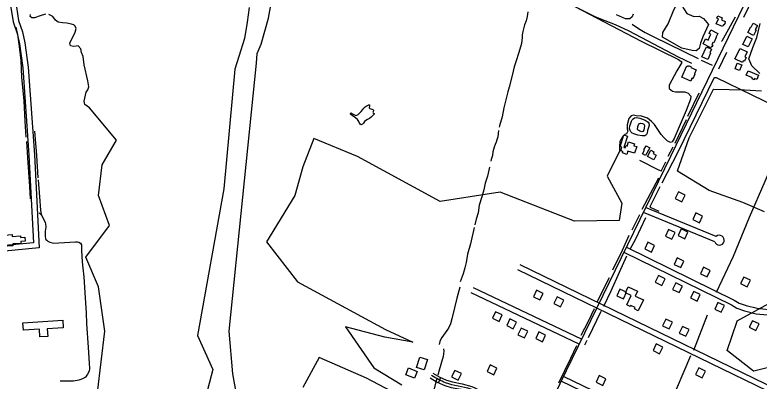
# Model space of a CAD drawing. Extents: x 3598634 to 3636690, y 517270 to 542944.
# Drawn here: x 3618943 to 3622982, y 530905 to 532892 of the extents above; entities that cross this region are included whole.
import ezdxf

# ---------------------------------------------------------------- set-up
doc = ezdxf.new("R2010")
doc.units = 0
for name, color, linetype in [('V-BLDG-OTLN', 7, 'Continuous'), ('V-ROAD-CNTR', 7, 'Continuous'), ('V-SITE-VEGE', 7, 'Continuous'), ('V-TOPO-SHOR', 7, 'Continuous')]:
    doc.layers.add(name, color=color, linetype=linetype)

msp = doc.modelspace()

# ---------------------------------------------------------------- linework, layer by layer
at = {"layer": 'V-BLDG-OTLN'}
for points in [[(3622783.2, 532828.1), (3622749.4, 532843.3), (3622761.5, 532870.3), (3622752.3, 532874.4), (3622757.7, 532886.4), (3622781.7, 532875.6), (3622777.3, 532865.9), (3622798.1, 532856.5), (3622795.3, 532850.3), (3622798.3, 532849), (3622792.9, 532836.8), (3622788.1, 532839)], [(3622950.9, 532780.8), (3622920.9, 532795.6), (3622936.7, 532827.4), (3622939.8, 532825.8), (3622950, 532846.3), (3622973, 532834.9), (3622961.5, 532811.8), (3622965.3, 532809.9)], [(3622720, 532810.2), (3622757.8, 532791.8), (3622747.1, 532769.8), (3622749.3, 532768.8), (3622735.7, 532740.6), (3622731.3, 532742.7), (3622725.3, 532730.2), (3622730.3, 532727.8), (3622726.1, 532719), (3622722.9, 532720.6), (3622719.6, 532713.9), (3622677.8, 532734.1), (3622691.2, 532761.8), (3622704.9, 532755.2), (3622720, 532786.5), (3622710.7, 532791)], [(3622945.1, 532762.3), (3622923.6, 532717.8), (3622894.4, 532731.8), (3622915.9, 532776.3)], [(3622671, 532664.9), (3622696, 532718.9), (3622724, 532705.9), (3622714.5, 532685.4), (3622718.9, 532683.4), (3622703.4, 532649.9)], [(3622851.1, 532652.6), (3622878.4, 532710.1), (3622917.4, 532691.6), (3622904.2, 532663.8), (3622912.4, 532659.9), (3622903.1, 532640.3), (3622896.2, 532643.5), (3622891.4, 532633.5)], [(3622863.8, 532630.6), (3622888.2, 532621.3), (3622876.4, 532590.5), (3622852, 532599.9)], [(3622611, 532533), (3622562.9, 532554.8), (3622590.6, 532615.8), (3622597.1, 532612.8), (3622599, 532616.8), (3622613, 532610.4), (3622611.5, 532607), (3622640.9, 532593.7), (3622630.7, 532571.4), (3622633.4, 532570.2), (3622622.3, 532545.8), (3622617.8, 532547.9)], [(3622922.1, 532588.4), (3622978.8, 532565), (3622969, 532541.2), (3622956.9, 532546.2), (3622954.4, 532539.9), (3622943.9, 532544.2), (3622946.4, 532550.3), (3622912.2, 532564.4)], [(3622267.5, 532234.3), (3622247.8, 532172.1), (3622254.8, 532169.9), (3622258.8, 532182.5), (3622266.1, 532180.2), (3622273.3, 532202.8), (3622305.9, 532192.4), (3622302.6, 532182.1), (3622317.7, 532177.4), (3622306.3, 532141.5), (3622270, 532153), (3622264.3, 532135), (3622240.6, 532142.5), (3622243.2, 532151), (3622231, 532154.9), (3622237, 532173.6), (3622227.6, 532176.6), (3622247.9, 532240.7)], [(3622388.7, 532171.2), (3622366.4, 532129.1), (3622349.7, 532137.9), (3622360.1, 532157.7), (3622356.5, 532159.6), (3622368.3, 532181.9)], [(3622411.3, 532106), (3622376.6, 532123.2), (3622393.6, 532157.4), (3622410.9, 532148.8), (3622406.5, 532139.8), (3622423.8, 532131.3)], [(3622526.7, 531895.7), (3622562.7, 531878.3), (3622580.1, 531914.3), (3622544.1, 531931.7)], [(3622621.9, 531781), (3622657.9, 531763.6), (3622675.3, 531799.6), (3622639.3, 531817)], [(3618932.6, 531639.2), (3618837.5, 531633.2), (3618837, 531625), (3618797.8, 531622.9), (3618797.1, 531649), (3618829.2, 531649.9), (3618829.1, 531655.7), (3618818.4, 531655.4), (3618817.9, 531675.9), (3618826.7, 531676.2), (3618822.5, 531729.5), (3618862.6, 531732.6), (3618865.6, 531694.5), (3618927.9, 531699.4), (3618928.7, 531689.4), (3618972.5, 531692.8), (3618973.3, 531683.1), (3618996.6, 531684.9), (3618998.3, 531663.9), (3618974.3, 531662), (3618975.1, 531652.1), (3618932, 531648.7)], [(3622526.8, 531710.3), (3622490.8, 531727.9), (3622473.2, 531692), (3622509.2, 531674.4)], [(3622595.8, 531713.1), (3622559.9, 531730.7), (3622542.3, 531694.8), (3622578.2, 531677.2)], [(3622361.6, 531621.8), (3622397.6, 531604.4), (3622415.1, 531640.4), (3622379, 531657.8)], [(3622520.5, 531537.7), (3622556.6, 531520.3), (3622574, 531556.3), (3622537.9, 531573.7)], [(3622663.4, 531487), (3622699.4, 531469.6), (3622716.8, 531505.6), (3622680.8, 531523)], [(3622471.9, 531459.2), (3622436, 531476.8), (3622418.4, 531440.8), (3622454.3, 531423.2)], [(3622881.7, 531433.5), (3622917.7, 531416.1), (3622935.1, 531452.1), (3622899.1, 531469.5)], [(3622353.8, 531345.1), (3622326.5, 531286.5), (3622306.5, 531295.9), (3622310.2, 531303.8), (3622285.9, 531315.1), (3622282.9, 531308.8), (3622264, 531317.6), (3622288.4, 531369.9), (3622257.2, 531384.4), (3622272.2, 531416.6), (3622322.6, 531393.1), (3622309.8, 531365.6)], [(3622565.7, 531420.5), (3622529.8, 531438.1), (3622512.2, 531402.2), (3622548.1, 531384.6)], [(3621792.9, 531344.8), (3621810.3, 531380.8), (3621774.3, 531398.2), (3621756.9, 531362.2)], [(3622209.2, 531368), (3622245.2, 531350.6), (3622262.6, 531386.6), (3622226.6, 531404)], [(3622663.1, 531374.1), (3622627.2, 531391.7), (3622609.6, 531355.7), (3622645.6, 531338.2)], [(3621904.3, 531307.7), (3621921.7, 531343.7), (3621885.8, 531361.1), (3621868.3, 531325.2)], [(3622794.6, 531314.1), (3622758.7, 531331.7), (3622741.1, 531295.7), (3622777, 531278.1)], [(3621570.5, 531227.9), (3621588, 531263.9), (3621552, 531281.3), (3621534.5, 531245.3)], [(3618986.5, 531221.4), (3619202.3, 531235.6), (3619205.1, 531193.5), (3619118.3, 531187.8), (3619121, 531146.8), (3619078.9, 531144), (3619076.1, 531186.3), (3618989.2, 531180.5)], [(3621648.1, 531188.6), (3621665.5, 531224.6), (3621629.5, 531242.1), (3621612.1, 531206.1)], [(3622458.6, 531205.4), (3622494.6, 531188), (3622512, 531224), (3622476, 531241.4)], [(3622981.6, 531214.7), (3622945.6, 531232.3), (3622928.1, 531196.4), (3622964, 531178.8)], [(3621708.8, 531139), (3621726.2, 531175), (3621690.2, 531192.4), (3621672.8, 531156.4)], [(3621805.8, 531118.4), (3621823.2, 531154.4), (3621787.2, 531171.8), (3621769.8, 531135.8)], [(3622548.6, 531165.2), (3622584.7, 531147.7), (3622602.1, 531183.8), (3622566.1, 531201.2)], [(3622459.9, 531089.2), (3622424, 531106.8), (3622406.4, 531070.9), (3622442.3, 531053.3)], [(3621182.3, 531021.2), (3621165, 530965.1), (3621122.6, 530978.2), (3621139.9, 531034.3)], [(3621078.4, 530975.8), (3621126.8, 530956.8), (3621112.3, 530919.7), (3621063.9, 530938.8)], [(3621541.7, 530938.7), (3621559.1, 530974.7), (3621523.1, 530992.1), (3621505.7, 530956.1)], [(3622690.4, 530958.2), (3622654.5, 530975.8), (3622636.9, 530939.8), (3622672.9, 530922.3)], [(3621349.3, 530909.5), (3621366.7, 530945.5), (3621330.7, 530963), (3621313.3, 530927)], [(3622097.1, 530898.6), (3622133.1, 530881.2), (3622150.5, 530917.2), (3622114.5, 530934.7)]]:
    msp.add_lwpolyline(points, close=True, dxfattribs=at)
at = {"layer": 'V-ROAD-CNTR'}
msp.add_line((3621253.7, 530923.7), (3621241.4, 530896.3), dxfattribs=at)
for points in [[(3619219.9, 534324), (3619206.1, 534275.4), (3619176.9, 534236.4), (3619115.2, 534156.3), (3619042.3, 534040.6), (3619000.5, 533979.2), (3618969.3, 533912.5), (3618942.8, 533846.1), (3618935.5, 533799.5), (3618926.6, 533541), (3618916.5, 533160), (3618919, 532999), (3618921.3, 532931.6), (3618933.6, 532854.9), (3618954.8, 532791.6), (3618968, 532734.3), (3618985.6, 532604.7), (3619018.9, 532130.2), (3619044, 531655.6), (3618810.6, 531632.7), (3618782.5, 531631.8), (3618729.4, 531624.7)], [(3621135, 529316.2), (3622502.4, 532125.7), (3623580.8, 534351.7)], [(3619248.8, 534315.8), (3619233.4, 534261.8), (3619200.8, 534218.2), (3619139.8, 534139.1), (3619067.4, 534024.1), (3619026.6, 533964.3), (3618996.9, 533900.6), (3618972, 533838.1), (3618965.4, 533796.6), (3618956.6, 533540.1), (3618946.5, 533159.9), (3618949, 532999.8), (3618951.2, 532934.5), (3618962.9, 532862.1), (3618983.7, 532799.7), (3618997.6, 532739.7), (3619015.5, 532607.7), (3619048.8, 532132), (3619075.5, 531628.5), (3618812.5, 531602.8), (3618785, 531601.9), (3618731.6, 531594.8)], [(3622741.1, 531660.5), (3622354.2, 531819.1)], [(3622749.3, 531689.6), (3622365.6, 531846.9)], [(3622261.5, 531630.7), (3622847.5, 531343.9), (3622873.4, 531327.8), (3622911, 531314.5), (3622971, 531299.8), (3623033.1, 531294), (3623106.5, 531277), (3623180.4, 531260.5), (3623255.6, 531236.8), (3623343.3, 531195.5), (3623404, 531166.4)], [(3622248.3, 531603.7), (3622833, 531317.6), (3622860.4, 531300.6), (3622902.4, 531285.8), (3622966, 531270.1), (3623028.3, 531264.3), (3623099.8, 531247.8), (3623172.6, 531231.5), (3623244.6, 531208.8), (3623330.4, 531168.4), (3623391, 531139.4)], [(3621683, 531537), (3623653.2, 530580.9), (3623664.9, 530578.1), (3623677.7, 530563.9), (3623684.4, 530542.3), (3623686.1, 530502.1), (3623679, 530481.8), (3623523.7, 530169.8), (3623507, 530155.5), (3623482.2, 530151.9), (3623455.4, 530158.3), (3623142.4, 530306.4), (3621907.5, 530903.4)], [(3621669.9, 531510), (3623643.1, 530552.5), (3623648.8, 530551.1), (3623651, 530548.7), (3623654.6, 530537.1), (3623655.9, 530506.6), (3623651.3, 530493.5), (3623499.6, 530188.6), (3623494.1, 530183.9), (3623483.6, 530182.4), (3623465.5, 530186.8), (3623155.4, 530333.5), (3621920.6, 530930.4)], [(3622018.4, 531131.6), (3621432, 531411.3)], [(3622005.5, 531104.5), (3621419, 531384.2)], [(3621211.9, 530947.7), (3621248.4, 530926), (3621286, 530909.2), (3621318.2, 530899.8), (3621370, 530889.6), (3621422.3, 530875.5), (3621486.9, 530846.8), (3621549.7, 530819), (3621588.6, 530806.1), (3621628.9, 530792.4), (3621663.4, 530776.1), (3621696.5, 530757.8), (3621714.8, 530745.6), (3621739.4, 530726), (3621764, 530709), (3621772.7, 530705.3), (3621779.1, 530703.7), (3621790.1, 530702.5), (3621801.9, 530703.1)], [(3621196.6, 530921.9), (3621234.6, 530899.4), (3621275.6, 530880.9), (3621311.1, 530870.6), (3621363.2, 530860.4), (3621412.3, 530847.1), (3621474.7, 530819.4), (3621538.9, 530791), (3621579, 530777.7), (3621617.7, 530764.5), (3621649.7, 530749.4), (3621680.9, 530732.1), (3621697.1, 530721.4), (3621721.4, 530701.9), (3621749.5, 530682.6), (3621763, 530676.8), (3621773.9, 530674), (3621789.4, 530672.5), (3621803.5, 530673.2)]]:
    msp.add_lwpolyline(points, dxfattribs=at)
msp.add_arc((3622766.2, 531669.1), 26.6, 198.8615, 129.5739, dxfattribs=at)
msp.add_spline([(3621802.7, 530688.2), (3621756.8, 530695.8), (3621688.7, 530745), (3621623.3, 530778.5), (3621544.3, 530805), (3621417.3, 530861.3), (3621280.8, 530895.1), (3621204.2, 530934.8)], degree=3, dxfattribs=at)
at = {"layer": 'V-SITE-VEGE'}
for points in [[(3621940.8, 532959.7), (3622342.5, 532749), (3622545, 532649.1), (3622559.6, 532638.7), (3622562.1, 532633.1), (3622536.4, 532589), (3622493.8, 532510.1), (3622494.2, 532492.2), (3622512.8, 532478.8), (3622529.1, 532475.2), (3622564.9, 532474.7), (3622578.6, 532474), (3622597.5, 532467.5), (3622611.7, 532450.3), (3622609.5, 532433.9), (3622587.1, 532373.2), (3622521.4, 532221.1), (3622510.9, 532203.8), (3622501.1, 532200.2), (3622482.3, 532209.4), (3622465.3, 532226.8), (3622449.7, 532242.8), (3622414, 532296.9), (3622398.3, 532312.8), (3622375.9, 532331.9), (3622338, 532343.5), (3622322.7, 532341.5), (3622299.7, 532348.2), (3622288.4, 532343.3), (3622275.3, 532328.8), (3622265.3, 532295), (3622265.6, 532274.3), (3622269, 532260.4), (3622262.8, 532247), (3622253, 532243.3), (3622239.9, 532230.3), (3622226.2, 532204.8), (3622223.5, 532178.8), (3622224.8, 532151.3), (3622214.1, 532131.2), (3622158.2, 532017.4), (3622237.1, 531869.4), (3622222.3, 531776.9), (3621980.7, 531772.2), (3621576.3, 531929.5), (3621250.8, 531878.6), (3620802, 532123.8), (3620565.2, 532220.9), (3620506, 532068.3), (3620461.7, 531911), (3620308.8, 531661.2), (3620476.5, 531443.8), (3620954.8, 531184.8), (3621102.8, 531115.4), (3620949.9, 531143.2), (3620737.8, 531198.7), (3620890.7, 530976.7), (3621043.6, 530884.2)], [(3620214, 532932.2), (3620204.3, 532851.6), (3620188.8, 532764.4), (3620159, 532666.9), (3620136.1, 532596.6), (3620077, 531948), (3619933.9, 531152.4), (3620017.8, 530967.4), (3619988.2, 530856.4)], [(3620160.8, 530754.6), (3620126.3, 530944.3), (3620106.6, 531175.6), (3620253.4, 532630.4), (3620257.4, 532682.4), (3620279.3, 532733.6), (3620319.7, 532874.5), (3620331, 532934.4)], [(3619109.4, 532896.3), (3619080, 532886.8), (3619049.2, 532876), (3619034.1, 532876.8), (3619026.2, 532884.1), (3619026.8, 532895)], [(3619391.4, 530842.5), (3619430.9, 531175.6), (3619396.4, 531416.1), (3619327.3, 531578), (3619455.5, 531749.1), (3619396.4, 531911), (3619416.1, 532077.5), (3619495, 532211.7), (3619348.5, 532387.3), (3619323.2, 532405.1), (3619318.7, 532423.2), (3619329.5, 532472.2), (3619338.4, 532485.5), (3619343.4, 532501.7), (3619338.2, 532535), (3619318, 532621.3), (3619313.5, 532667), (3619303.6, 532688.1), (3619300.4, 532707.5), (3619286.1, 532723.4), (3619275.1, 532722.6), (3619261.2, 532720.6), (3619244.9, 532724.2), (3619241.5, 532738.1), (3619269.4, 532798.5), (3619275.9, 532817.5), (3619269.7, 532831.5), (3619263.2, 532838.7), (3619249.7, 532842.2), (3619225.2, 532847.6), (3619201.9, 532848.8), (3619177.3, 532852.8), (3619164.1, 532863.2), (3619148.6, 532883.2), (3619127.2, 532894)], [(3622298.7, 532895.6), (3622292.5, 532882.2), (3622280.9, 532870.4), (3622257.5, 532870.3), (3622207.7, 532892.1)], [(3622986.6, 532574.4), (3622943.2, 532614.8), (3622926.8, 532652.6), (3622948.2, 532714.8), (3622969.6, 532769), (3622988.3, 532844.7)], [(3623011.5, 531823.1), (3622893.1, 531874), (3622710.7, 531938.7), (3622538.7, 532044.7), (3622538.3, 532045.2), (3622538.3, 532045.9), (3622602.1, 532225.6), (3622735, 532488.6), (3622735.2, 532488.9), (3622735.9, 532489.2), (3622902.9, 532484.6), (3622995.1, 532479.8)], [(3623025.9, 530976.6), (3622952.6, 530958.3), (3622951.9, 530958.5), (3622809.8, 531068.7), (3622809.5, 531069.2), (3622809.5, 531069.8), (3622863.4, 531230.7), (3622863.8, 531231.3), (3623055.6, 531337.3)], [(3621191.6, 530740.8), (3620851.3, 530921.2), (3620594.8, 531032.2), (3620506, 530870.3)]]:
    msp.add_lwpolyline(points, dxfattribs=at)
msp.add_lwpolyline([(3622707.8, 532839.4), (3622676.6, 532772.4), (3622664.5, 532738.3), (3622656.4, 532709.6), (3622640.1, 532697.2), (3622619.6, 532698.5), (3622562.2, 532712), (3622458.3, 532770.2), (3622459.6, 532796.2), (3622488, 532844), (3622519.1, 532919.2), (3622535.4, 532950.7), (3622547.6, 532958.9), (3622558.6, 532952.1), (3622573.7, 532924.9), (3622590.2, 532899), (3622628.4, 532884.1), (3622657.1, 532884.3), (3622680.3, 532872.1)], close=True, dxfattribs=at)
at = {"layer": 'V-TOPO-SHOR'}
for p, q in [((3623036.7, 533169.7), (3622897, 532878)), ((3622410.1, 532773.8), (3622652, 532656.1)), ((3622804.6, 532687.3), (3622761.9, 532598.1)), ((3622667.7, 532646.2), (3622727.7, 532618.4)), ((3622655.1, 532468), (3622594, 532340.5)), ((3622586.1, 532322.2), (3622524.4, 532193.8)), ((3622513.7, 532174.8), (3622486.1, 532123.1)), ((3622474.9, 532093.3), (3622451, 532045.2)), ((3622451, 532045.2), (3622450.4, 532043.4)), ((3622435.3, 532005.1), (3622345.7, 531836.2)), ((3619074.9, 531817.8), (3619087.5, 531805.5)), ((3622333.4, 531806.6), (3622291.3, 531722.8)), ((3622123.2, 531281.6), (3622053.6, 531138.5)), ((3622700.1, 531263.2), (3622626.2, 531071)), ((3622046.3, 531124.3), (3622034.5, 531100.5))]:
    msp.add_line(p, q, dxfattribs=at)
for points in [[(3621791, 533045.3), (3621837.6, 533014.7), (3621869.7, 532997.9), (3621920.6, 532972.6), (3621989.5, 532933.9), (3622061.9, 532897.8), (3622094.7, 532881), (3622144.6, 532861.9), (3622201.1, 532839), (3622274.9, 532805.2)], [(3621727.4, 532908.7), (3621724.1, 532882.5), (3621717, 532859.7), (3621709.2, 532838.3), (3621699.4, 532801.8), (3621695.8, 532783.5), (3621696.4, 532769.6), (3621692, 532736.1), (3621677.6, 532687.9), (3621661.1, 532637.3), (3621653.1, 532610.6), (3621642.1, 532562.9), (3621625.6, 532499.6), (3621618.3, 532473.6), (3621609.8, 532438.3), (3621596.6, 532386.8), (3621586.8, 532339.1), (3621572.4, 532289.6), (3621570.6, 532281.8)], [(3622851.6, 532880.1), (3622778.9, 532748.9), (3622777.8, 532747.2)], [(3618947.4, 532825), (3618957.2, 532784.9), (3618968.3, 532706.3), (3618974.4, 532645.2), (3618979.6, 532554.4), (3618991.4, 532424.9), (3618996.9, 532314.9), (3619003.1, 532229.3)], [(3622293.2, 532841.9), (3622328.3, 532817.4), (3622363, 532795.6), (3622410.1, 532773.8)], [(3622274.9, 532805.2), (3622542, 532664.6), (3622615.5, 532630.6)], [(3622456, 531980.4), (3622543.2, 532148.7), (3622738.5, 532550.3), (3622742, 532551.5), (3622749.1, 532552.7)], [(3622749.1, 532552.7), (3623135.9, 532363.2), (3623156.6, 532349.7), (3623161.3, 532342), (3623147.3, 532301.3), (3623013, 531987.8), (3622927.6, 531792.4), (3622840.6, 531579.9), (3622748.2, 531385.6)], [(3620856.8, 532323.6), (3620848.2, 532318.5), (3620840.4, 532312.7), (3620834.5, 532304.8), (3620829.3, 532298.2), (3620826.5, 532296.9), (3620823, 532295.8), (3620816.9, 532298.1), (3620813.9, 532305.2), (3620810.2, 532314.3), (3620802.5, 532325), (3620784.7, 532339), (3620774.6, 532344.3), (3620764.1, 532353.8), (3620764.3, 532356.6), (3620767.9, 532359.8), (3620772.5, 532356.8), (3620779.2, 532352.4), (3620792.6, 532345.5), (3620798.8, 532347.2), (3620806, 532351.7), (3620821.9, 532367.3), (3620831.5, 532379.2), (3620836.6, 532386.5), (3620843.2, 532393.1), (3620848.9, 532396.9), (3620856, 532400.6), (3620861.6, 532403.8), (3620867.8, 532404.2), (3620868.2, 532397.9), (3620865.6, 532387.1), (3620869.5, 532383.4), (3620886.4, 532377.7), (3620889.7, 532374.8), (3620889.5, 532371.4), (3620885.7, 532364.7), (3620888.3, 532360.5), (3620893.6, 532357.4), (3620892.7, 532354), (3620876.7, 532337), (3620868.1, 532329.9), (3620856.8, 532323.6)], [(3622371.7, 532243.5), (3622368, 532238.9), (3622361.7, 532235.8), (3622347.9, 532235.1), (3622324.7, 532239.1), (3622307.1, 532244.1), (3622293.7, 532250.3), (3622286.4, 532256.9), (3622282, 532264), (3622279.2, 532275.8), (3622279.9, 532289.5), (3622283.2, 532299.7), (3622289.4, 532314.5), (3622293.3, 532323.2), (3622297.7, 532327.8), (3622306.2, 532332.8), (3622317.3, 532334.3), (3622334.4, 532332.1), (3622363.3, 532320.9), (3622380.6, 532309.7), (3622383.8, 532304.8), (3622385.9, 532292.3), (3622381.8, 532280.1), (3622376.9, 532263.9), (3622374.1, 532250.3), (3622371.7, 532243.5)], [(3622345.6, 532257.9), (3622334.8, 532261.2), (3622325.4, 532265.9), (3622322.2, 532270.8), (3622324.4, 532286.5), (3622327.7, 532296), (3622333.5, 532301.9), (3622339.1, 532303.6), (3622348.6, 532301.8), (3622356, 532299.3), (3622359.8, 532292.3), (3622360.3, 532288.1), (3622357.2, 532268.3), (3622355.7, 532265.7), (3622351.9, 532259.7), (3622345.6, 532257.9)], [(3619049, 532260.9), (3619060.7, 532129.5), (3619068.2, 532006.8)], [(3621567.1, 532264.8), (3621563.3, 532229.9), (3621558.5, 532214.3), (3621554.6, 532202), (3621549.9, 532188.3), (3621544.6, 532174.7), (3621540.6, 532161.7), (3621536.6, 532148.7), (3621534.3, 532129.6), (3621528.5, 532107.5), (3621525.4, 532097.7)], [(3619005.1, 532205.4), (3619011.7, 532116.5), (3619022.8, 531960.6), (3619026.6, 531893)], [(3622333.5, 532103.1), (3622435.7, 532051), (3622451, 532045.2)], [(3621519.1, 532065.7), (3621507.3, 532016.7), (3621496.1, 531978.3), (3621487.6, 531943), (3621477.6, 531903.9), (3621463.4, 531859), (3621456.7, 531818.4), (3621447, 531783.9), (3621438.7, 531752.6)], [(3619069.7, 531997.5), (3619076.7, 531903.9), (3619082.3, 531832.2), (3619084.2, 531819.6), (3619087.5, 531805.5), (3619094.7, 531791.9), (3619106.5, 531764.9), (3619108.8, 531758.2), (3619110.5, 531740.2), (3619107.4, 531718.6), (3619107.9, 531690.1), (3619109.3, 531678.8), (3619111.6, 531672.8), (3619115.4, 531669.3), (3619121.7, 531663.6), (3619132.7, 531659.1), (3619154.3, 531654), (3619181.4, 531654.6), (3619272.3, 531661.1), (3619282.2, 531660.6), (3619290, 531658.2), (3619299.6, 531652.4), (3619303.8, 531644.3), (3619304.2, 531613.9), (3619308.9, 531552.1), (3619312.5, 531518.2), (3619316.6, 531470.4), (3619324.6, 531357), (3619329.6, 531274.8), (3619331.9, 531217.2), (3619341, 531087.2), (3619345.8, 531001.7), (3619348.3, 530973.1), (3619345.6, 530959.4), (3619337.4, 530942), (3619325.4, 530926.7), (3619310.3, 530916.3), (3619290.1, 530909.4), (3619260.1, 530905), (3619188.7, 530904.1)], [(3622440.1, 531824.1), (3622393.4, 531847.5), (3622391.6, 531851.7), (3622392.2, 531855.2), (3622446, 531961.5)], [(3622365.7, 531789.8), (3622310.8, 531675), (3622280.8, 531619.1)], [(3621436, 531738.2), (3621414.9, 531649.4), (3621400.1, 531593.3), (3621391.8, 531548.8), (3621385.6, 531518.8), (3621375.4, 531487.6), (3621360.5, 531442.7)], [(3622275.3, 531693.9), (3622239.4, 531613.8), (3622187, 531507.5)], [(3622261.7, 531581.7), (3622222.1, 531493.3), (3622176.5, 531392.5), (3622137.2, 531309.3)], [(3622168.2, 531464.8), (3622135.2, 531401.1), (3622101.8, 531330.8)], [(3621357, 531413.8), (3621340.7, 531354.5), (3621328.1, 531303), (3621315.1, 531242.2), (3621307.7, 531215.5), (3621296.6, 531191.6), (3621260.2, 531140.6), (3621252.4, 531129.1), (3621249.2, 531118.7), (3621245.1, 531103.1)], [(3622087.5, 531297.2), (3622053.5, 531227.5), (3622015.1, 531151.5)], [(3621991.1, 531096.6), (3621957.8, 531027.6), (3621893.4, 530894.2)], [(3621268.9, 531079.4), (3621271.6, 531067.3), (3621266.8, 531037.2), (3621245.1, 530964.3), (3621237.7, 530936.2)], [(3622610.5, 531040.9), (3622495.4, 530774), (3622446.8, 530686)], [(3621231.4, 530915.4), (3621180.1, 530705.3), (3621155.4, 530611.4)]]:
    msp.add_lwpolyline(points, dxfattribs=at)

doc.saveas('drawing.dxf')
